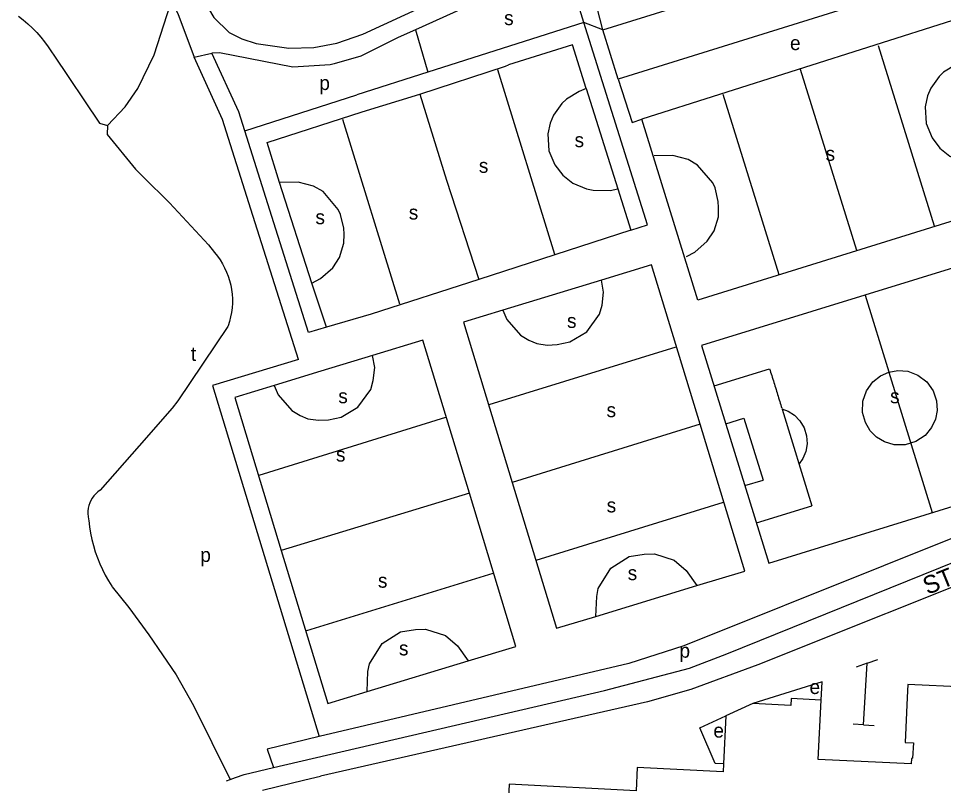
# Model space of a CAD drawing. Extents: x 161093 to 163177, y 379000 to 380904.
# Drawn here: x 161137.2 to 161396.9, y 379727.5 to 379942.9 of the extents above; entities that cross this region are included whole.
import ezdxf

# ---------------------------------------------------------------- set-up
doc = ezdxf.new("R2010")
doc.units = 0
for name, color, linetype in [('BLT_Basislijn', 7, 'Continuous'), ('BLT_Bebouwing', 7, 'Continuous'), ('BLT_Centroide', 7, 'Continuous'), ('BLT_Straatnaam', 7, 'Continuous'), ('BLT_Vlakafsluiter', 7, 'Continuous')]:
    doc.layers.add(name, color=color, linetype=linetype)

msp = doc.modelspace()

# ---------------------------------------------------------------- linework, layer by layer
at = {"layer": 'BLT_Basislijn'}
for p, q in [((161295.94, 379941.82), (161290.61, 379958.8)), ((161399.36, 379942.38), (161312.14, 379914.6)), ((161248.6, 379939.75), (161252.1, 379927.86)), ((161295.94, 379941.82), (161252.1, 379927.86)), ((161378.57, 379935.32), (161394.3, 379884.65)), ((161186.48, 379932.03), (161191.44, 379933.22)), ((161194.44, 379914.58), (161186.48, 379932.03)), ((161271.67, 379928.56), (161287.66, 379876.73)), ((161356.68, 379928.69), (161372.48, 379877.81)), ((161233.68, 379916.74), (161249.85, 379921.69)), ((161296.53, 379923.25), (161305.48, 379895.07)), ((161334.91, 379921.69), (161350.64, 379871.05)), ((161228.11, 379914.67), (161244.17, 379862.74)), ((161327.93, 379863.85), (161312.14, 379914.6)), ((161219.54, 379868.61), (161210.5, 379896.89)), ((161415.33, 379891.05), (161327.93, 379863.85)), ((161190.49, 379879.36), (161192.2, 379877.15)), ((161300.81, 379869.41), (161273.15, 379861)), ((161374.87, 379865.22), (161381.53, 379843.65)), ((161273.15, 379861), (161262.1, 379857.63)), ((161262.1, 379857.63), (161275.8, 379812.59)), ((161269.3, 379834.54), (161321.8, 379850.74)), ((161215.76, 379847.16), (161191.64, 379839.82)), ((161236.59, 379848.27), (161222.06, 379843.84)), ((161222.06, 379843.84), (161208.94, 379839.86)), ((161332.48, 379839.74), (161348.06, 379844.55)), ((161381.54, 379843.61), (161393.73, 379804.16)), ((161191.64, 379839.82), (161221.63, 379741.24)), ((161208.94, 379839.86), (161197.88, 379836.49)), ((161197.88, 379836.49), (161210.96, 379793.5)), ((161351.56, 379833.21), (161359.93, 379806.09)), ((161204.73, 379814.69), (161257.13, 379830.93)), ((161335.77, 379829.07), (161340.84, 379830.63)), ((161340.84, 379830.63), (161346.2, 379813.28)), ((161328.52, 379828.94), (161275.8, 379812.59)), ((161341.13, 379811.72), (161346.2, 379813.28)), ((161263.76, 379809.56), (161210.96, 379793.5)), ((161282.54, 379790.77), (161335.09, 379807.1)), ((161344.35, 379801.28), (161359.93, 379806.09)), ((161218.1, 379770.99), (161270.45, 379787.18)), ((161299.27, 379775), (161327.65, 379783.63)), ((161235.06, 379753.86), (161263.43, 379762.49)), ((161375.41, 379761.83), (161372.39, 379760.73)), ((161374.45, 379744.56), (161375.41, 379761.83)), ((161375.41, 379761.83), (161378.44, 379762.93)), ((161374.45, 379744.56), (161371.52, 379744.72)), ((161374.45, 379744.56), (161377.39, 379744.39)), ((161221.63, 379741.24), (161206.95, 379737.69)), ((161206.95, 379737.69), (161208.76, 379732.54)), ((161196.64, 379729.2), (161198.12, 379729.74)), ((161217.61, 379729.09), (161221.98, 379730.11)), ((161205.69, 379726.17), (161217.61, 379729.09))]:
    msp.add_line(p, q, dxfattribs=at)
for points in [[(161188.21, 379953.43), (161188.71, 379949.99), (161189.34, 379947.82), (161192, 379943.22), (161196.29, 379939), (161199.84, 379937.23), (161203.92, 379935.91), (161213.05, 379934.58), (161220.05, 379934.79), (161226.51, 379936.03), (161233.89, 379938.53), (161344.83, 379989.74), (161349.28, 379993.71), (161351.74, 379998.62), (161352.14, 380002.51), (161351.98, 380005.48), (161351.51, 380007.07), (161341.94, 380028.07), (161338.15, 380035.7), (161337.42, 380036.24), (161334.77, 380036.55)], [(161301.27, 379939.7), (161298.79, 379949.27), (161323.25, 379956.81)], [(161162.12, 379912.89), (161167.15, 379918.12), (161170.71, 379923.3), (161175.22, 379932.68), (161178.9, 379944.04), (161180.16, 379947.56)], [(161180.16, 379947.56), (161181.93, 379944.35), (161186.48, 379932.03)], [(161265.46, 379947.36), (161265.04, 379947.17), (161248.6, 379939.75)], [(161137.18, 379943.59), (161138.53, 379942.53), (161139.84, 379941.41), (161141.1, 379940.24), (161142.29, 379939), (161143.43, 379937.71), (161144.51, 379936.37), (161145.52, 379934.98), (161146.47, 379933.55), (161147.06, 379932.58)], [(161248.6, 379939.75), (161243.73, 379937.55), (161233.25, 379932.32), (161225.76, 379930.17)], [(161309.08, 379883.46), (161313.79, 379884.94), (161295.94, 379941.82)], [(161296.53, 379923.25), (161292.67, 379935.53), (161274.79, 379929.86)], [(161147.06, 379932.58), (161159.93, 379913.54), (161162.12, 379912.89)], [(161225.76, 379930.17), (161224.64, 379929.86), (161214.2, 379929.23), (161193.65, 379933.28), (161191.44, 379933.22)], [(161200.7, 379911.35), (161198.99, 379916.66), (161191.44, 379933.22)], [(161249.85, 379921.69), (161273.88, 379929.57), (161274.79, 379929.86)], [(161402.44, 379930.85), (161400.45, 379930.03), (161396.9, 379927.85), (161395.63, 379926.62), (161393.31, 379923.33), (161392.37, 379921.15), (161391.69, 379918.11), (161392, 379913.4), (161393.69, 379909.38), (161395.87, 379906.54), (161398.68, 379904.27), (161402.58, 379902.7), (161404.39, 379902.34), (161409.18, 379902.25), (161411.39, 379902.67)], [(161252.1, 379927.86), (161232.15, 379921.5)], [(161305.55, 379925.89), (161309.42, 379913.73), (161312.14, 379914.6)], [(161200.7, 379911.35), (161232.15, 379921.5)], [(161249.85, 379921.69), (161257.32, 379897.49), (161266.38, 379869.57)], [(161296.53, 379923.25), (161294.54, 379922.42), (161290.99, 379920.24), (161289.72, 379919.02), (161287.4, 379915.72), (161286.46, 379913.54), (161285.78, 379910.5), (161286.09, 379905.79), (161287.77, 379901.77), (161289.96, 379898.93), (161292.77, 379896.66), (161296.67, 379895.09), (161298.48, 379894.73), (161303.27, 379894.64), (161305.48, 379895.07)], [(161210.5, 379896.89), (161206.96, 379908.12), (161233.68, 379916.74)], [(161215.76, 379847.16), (161202.38, 379889.38), (161194.44, 379914.58)], [(161162.12, 379912.89), (161162.05, 379910.33), (161170.04, 379900.59), (161172.21, 379898.43)], [(161223.63, 379856.22), (161218.59, 379854.76), (161207.14, 379890.89), (161200.7, 379911.35)], [(161324.69, 379876.09), (161327.08, 379877.33), (161330.55, 379880.37), (161332.49, 379883.31), (161333.68, 379887.25), (161333.75, 379889.8), (161333.65, 379891.48), (161332.74, 379895.33), (161332.11, 379896.76), (161327.81, 379901.76), (161325.17, 379903.35), (161320.84, 379904.45), (161315.64, 379904.37)], [(161172.21, 379898.43), (161179.56, 379891.11), (161190.49, 379879.36)], [(161219.54, 379868.61), (161221.93, 379869.85), (161225.4, 379872.89), (161227.34, 379875.83), (161228.53, 379879.77), (161228.6, 379882.32), (161228.5, 379884), (161227.6, 379887.85), (161226.96, 379889.28), (161222.67, 379894.28), (161220.03, 379895.87), (161215.69, 379896.97), (161210.5, 379896.89)], [(161305.48, 379895.07), (161309.08, 379883.46)], [(161309.08, 379883.46), (161266.38, 379869.57)], [(161420.64, 379879.36), (161328.97, 379851.05)], [(161192.2, 379877.15), (161193.01, 379876.15), (161193.76, 379875.1), (161194.44, 379874.01), (161195.05, 379872.88), (161195.59, 379871.71), (161196.05, 379870.51), (161196.44, 379869.29), (161196.76, 379868.04), (161196.99, 379866.78), (161197.15, 379865.5), (161197.22, 379864.22), (161197.22, 379862.93), (161197.14, 379861.65), (161196.97, 379860.37), (161196.73, 379859.11), (161196.41, 379857.86), (161196.01, 379856.64), (161195.93, 379856.43)], [(161328.52, 379828.94), (161314.9, 379873.7), (161300.81, 379869.41)], [(161266.38, 379869.57), (161236.15, 379859.85), (161223.63, 379856.22)], [(161223.63, 379856.22), (161219.54, 379868.61)], [(161273.15, 379861), (161274.29, 379858.37), (161278.16, 379854.01), (161280.48, 379852.53), (161282.67, 379851.67), (161285.63, 379851.21), (161288.43, 379851.38), (161291.99, 379852.06), (161296.7, 379854.87), (161300.26, 379859.89), (161301.01, 379862.44), (161301.42, 379866.05), (161300.81, 379869.41)], [(161195.93, 379856.43), (161181.95, 379835.53), (161180.3, 379833.48), (161171.04, 379822.89), (161160.07, 379810.41)], [(161263.76, 379809.56), (161250.69, 379852.55), (161236.59, 379848.27)], [(161328.97, 379851.05), (161347.84, 379789.96), (161439.51, 379818.27)], [(161208.94, 379839.86), (161210.08, 379837.22), (161213.94, 379832.86), (161216.27, 379831.39), (161218.45, 379830.52), (161221.42, 379830.07), (161224.21, 379830.24), (161227.78, 379830.91), (161232.49, 379833.72), (161236.05, 379838.75), (161236.79, 379841.29), (161237.21, 379844.91), (161236.59, 379848.27)], [(161348.06, 379844.55), (161348.2, 379844.07), (161348.35, 379843.59), (161348.5, 379843.1), (161348.65, 379842.62), (161348.8, 379842.14), (161348.95, 379841.65), (161349.1, 379841.17), (161349.25, 379840.69), (161349.4, 379840.2), (161349.55, 379839.72), (161349.7, 379839.24), (161349.85, 379838.76), (161350, 379838.27), (161350.14, 379837.79), (161350.29, 379837.31), (161350.44, 379836.82), (161350.59, 379836.34), (161350.74, 379835.86), (161350.89, 379835.37), (161351.04, 379834.89), (161351.19, 379834.41), (161351.34, 379833.92), (161351.49, 379833.44)], [(161381.57, 379843.63), (161384.05, 379844.07), (161386.85, 379843.84), (161389.68, 379842.77), (161392.17, 379840.87), (161393.97, 379838.33), (161394.93, 379835.53), (161395.09, 379832.82), (161394.63, 379830.41), (161393.53, 379828.03), (161391.69, 379825.81), (161389.14, 379824.09), (161386.13, 379823.18), (161383.06, 379823.18), (161380.29, 379823.99), (161378.06, 379825.36), (161376.33, 379827.1), (161374.95, 379829.43), (161374.18, 379832.29), (161374.26, 379835.4), (161375.26, 379838.37), (161377.01, 379840.84), (161379.2, 379842.59), (161381.5, 379843.61)], [(161351.52, 379833.33), (161353.29, 379832.65), (161355.03, 379831.53), (161356.57, 379829.95), (161357.76, 379827.97), (161358.45, 379825.74), (161358.59, 379823.44), (161358.2, 379821.26), (161357.4, 379819.36), (161356.32, 379817.8)], [(161327.65, 379783.63), (161341.06, 379787.71), (161328.52, 379828.94)], [(161275.8, 379812.59), (161288.25, 379771.65), (161299.27, 379775)], [(161160.07, 379810.41), (161159.44, 379809.95), (161158.86, 379809.43), (161158.34, 379808.86), (161157.88, 379808.23), (161157.49, 379807.56), (161157.16, 379806.86), (161156.92, 379806.12), (161156.74, 379805.36), (161156.65, 379804.59), (161156.64, 379803.82), (161156.71, 379803.04), (161156.85, 379802.28), (161156.95, 379801.93)], [(161436.11, 379811.7), (161323.99, 379766.68), (161308.57, 379761.81), (161221.63, 379741.24)], [(161208.76, 379732.54), (161301.74, 379754.18), (161325.58, 379760.47), (161336.07, 379764.44), (161441.93, 379807.22)], [(161263.43, 379762.49), (161276.84, 379766.57), (161263.76, 379809.56)], [(161156.95, 379801.93), (161157.15, 379800.15), (161157.43, 379798.37), (161157.79, 379796.61), (161158.22, 379794.86), (161158.74, 379793.14), (161159.33, 379791.44), (161159.99, 379789.77), (161160.73, 379788.14), (161161.54, 379786.53), (161162.42, 379784.96), (161163.37, 379783.44), (161163.48, 379783.27)], [(161210.96, 379793.5), (161224.04, 379750.51), (161235.06, 379753.86)], [(161299.27, 379775), (161299.52, 379780.62), (161299.95, 379782.83), (161303.51, 379788.55), (161308.63, 379791.8), (161312.86, 379792.48), (161315.69, 379792.53), (161321.26, 379790.78), (161324.67, 379787.92), (161327.65, 379783.63)], [(161416.88, 379790.23), (161344.77, 379761.38), (161325.92, 379754.48), (161313.75, 379751.03), (161221.98, 379730.11)], [(161163.48, 379783.27), (161168.14, 379777.48), (161173.74, 379769.83), (161181.41, 379758.55), (161186.34, 379750), (161196.64, 379729.2)], [(161235.06, 379753.86), (161235.3, 379759.48), (161235.73, 379761.68), (161239.29, 379767.41), (161244.41, 379770.65), (161248.64, 379771.34), (161251.47, 379771.38), (161257.04, 379769.63), (161260.46, 379766.77), (161263.43, 379762.49)], [(161362.52, 379751.49), (161362.77, 379756.58), (161343.3, 379750.5)], [(161335.09, 379733.57), (161332.73, 379733.69), (161328.46, 379743.65), (161335.74, 379747.02)], [(161198.12, 379729.74), (161200.51, 379730.62), (161208.76, 379732.54)], [(161195.61, 379728.83), (161196.64, 379729.2)]]:
    msp.add_lwpolyline(points, dxfattribs=at)
at = {"layer": 'BLT_Bebouwing'}
msp.add_line((161411.28, 379754.68), (161386.87, 379755.87), dxfattribs=at)
for points in [[(161301.27, 379939.7), (161321.47, 379946.05), (161323.25, 379956.81)], [(161368.38, 379956.29), (161371.46, 379946.41), (161305.55, 379925.89)], [(161305.55, 379925.89), (161301.27, 379939.7)], [(161386.87, 379755.87), (161386.68, 379752.17)], [(161343.3, 379750.5), (161335.74, 379747.02)], [(161362.52, 379751.49), (161354.14, 379751.9), (161353.99, 379749.99), (161343.3, 379750.5)], [(161361.72, 379734.83), (161362.52, 379751.49)], [(161386.68, 379752.17), (161386.07, 379739.61), (161388.45, 379739.51)], [(161335.74, 379747.02), (161335.09, 379733.57)], [(161388.45, 379739.51), (161388.2, 379735.19), (161387.86, 379735.1), (161387.76, 379733.55), (161361.72, 379734.83)], [(161335.09, 379733.57), (161334.97, 379731.37), (161310.9, 379732.54), (161310.58, 379726.03), (161274.95, 379727.86), (161274.55, 379719.9), (161250.44, 379721.14), (161250.37, 379719.86), (161245.93, 379720.09), (161245.98, 379721.22), (161240.76, 379721.48), (161240.61, 379718.55), (161236.02, 379718.78), (161235.95, 379717.43), (161231.21, 379717.66), (161231.14, 379716.17), (161226.33, 379716.4), (161226.26, 379715.11), (161221.43, 379715.34)]]:
    msp.add_lwpolyline(points, dxfattribs=at)
at = {"layer": 'BLT_Vlakafsluiter'}
msp.add_line((161301.27, 379939.7), (161295.94, 379941.82), dxfattribs=at)

# ---------------------------------------------------------------- texts
at = {"layer": 'BLT_Centroide'}
for s, p in [('s', (161273.52, 379941.06)), ('e', (161353.78, 379934.04)), ('p', (161221.62, 379922.82)), ('s', (161293.29, 379906.78)), ('s', (161363.77, 379902.95)), ('s', (161266.42, 379899.57)), ('s', (161220.54, 379885.14)), ('s', (161246.75, 379886.45)), ('s', (161291.17, 379856.01)), ('t', (161185.57, 379846.75)), ('s', (161226.95, 379834.86)), ('s', (161381.87, 379834.86)), ('s', (161302.27, 379830.95)), ('s', (161226.3, 379818.47)), ('s', (161302.31, 379804.2)), ('p', (161188.2, 379790.28)), ('s', (161308.21, 379785.18)), ('s', (161238.09, 379783.05)), ('s', (161243.99, 379764.04)), ('p', (161322.75, 379763.39)), ('e', (161359.26, 379753.19)), ('e', (161332.27, 379740.95))]:
    msp.add_text(s, height=4, dxfattribs=at).set_placement(p)
at = {"layer": 'BLT_Straatnaam'}
msp.add_text('STAPPENDIJK', height=5, rotation=22.0842, dxfattribs=at).set_placement((161392.35, 379780.98))

doc.saveas('drawing.dxf')
